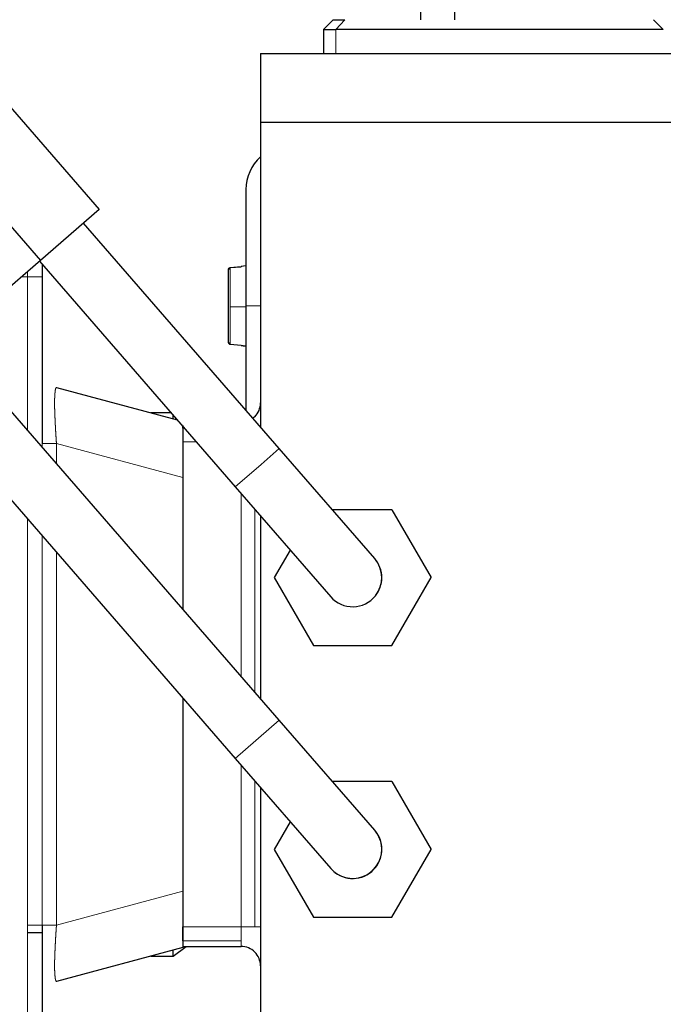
# Model space of a CAD drawing. Header units: inches. Extents: x 0 to 20790, y -12 to 14700.
# Tile 276 of 441: x 11422 to 11488, y 5840 to 5941. Entities that reach past the tile are written whole.
import ezdxf

# ---------------------------------------------------------------- set-up
doc = ezdxf.new("R2010")
doc.units = ezdxf.units.IN
doc.layers.add('1', color=7, linetype='Continuous', true_color=0xffffff)
doc.layers.add('254', color=7, linetype='Continuous', true_color=0xffffff)
doc.styles.add('latin_extended', font='simplex.shx')
doc.dimstyles.get("Standard").update_dxf_attribs({"dimtxt": 0.18, "dimasz": 0.18, "dimexe": 0.18, "dimexo": 0.0625, "dimgap": 0.09, "dimtad": 0, "dimtih": 1, "dimtoh": 1, "dimdec": 4, "dimzin": 0, "dimdsep": 46, "dimtxsty": 'Standard', "dimcen": 0.09, "dimadec": 0, "dimazin": 0, "dimtfac": 1, "dimtdec": 4, "dimtofl": 0, "dimtmove": 0, "dimatfit": 3, "dimfxl": 1, "dimtolj": 1, "dimtzin": 0, "dimarcsym": 0})

# ---------------------------------------------------------------- blocks, each defined once
blk = doc.blocks.new('_U11')
at = {"layer": '254', "color": 3, "linetype": 'Continuous', "lineweight": 13, "transparency": 16777216}
for p, q in [((10901.1, 7050.3), (12182.34, 7050.3)), ((12147.34, 6927.8), (12147.34, 4741.3)), ((10073.31, 4618.8), (12182.34, 4618.8))]:
    blk.add_line(p, q, dxfattribs=at)
at = {"layer": '254', "color": 3, "transparency": 16777216}
for points in [[(12167.76, 6927.8), (12126.92, 6927.8), (12147.34, 7050.3)], [(12126.92, 4741.3), (12167.76, 4741.3), (12147.34, 4618.8)]]:
    blk.add_solid(points, dxfattribs=at)
at = {"layer": 'Defpoints', "color": 0, "transparency": 16777216}
for p in [(10866.1, 7050.3), (10038.31, 4618.8), (12147.34, 4618.8)]:
    blk.add_point(p, dxfattribs=at)
at = {"layer": '254', "color": 2, "lineweight": 13, "transparency": 16777216, "insert": (11963.59, 5507.86), "char_height": 122.5, "attachment_point": 1, "rotation": 90, "style": 'latin_extended'}
blk.add_mtext('\\A1;2432', dxfattribs=at)

msp = doc.modelspace()

# ---------------------------------------------------------------- linework, layer by layer
at = {"layer": '1', "color": 2, "linetype": 'Continuous', "lineweight": 25}
for p, q in [((11462.81, 5999.297), (11462.81, 5941.296)), ((11466.31, 5942.797), (11466.31, 5941.297)), ((11453.81, 5941.297), (11452.81, 5940.297)), ((11453.81, 5941.297), (11455.002, 5941.297)), ((11487.81, 5940.297), (11486.81, 5941.297)), ((11452.81, 5940.297), (11452.81, 5937.797)), ((11452.81, 5940.297), (11454.074, 5940.297)), ((11487.81, 5940.297), (11454.074, 5940.297)), ((11446.31, 5937.797), (11446.31, 5930.697)), ((11419.858, 5933.061), (11429.688, 5921.73)), ((11446.31, 5930.697), (11446.31, 5899.324)), ((11413.815, 5927.818), (11423.645, 5916.488)), ((11444.81, 5923.797), (11444.81, 5911.797)), ((11429.688, 5921.73), (11423.645, 5916.488)), ((11448.247, 5897.093), (11428.081, 5920.337)), ((11423.645, 5916.488), (11414.127, 5908.231)), ((11423.549, 5916.406), (11443.714, 5893.161)), ((11423.81, 5916.105), (11423.81, 5914.796)), ((11443.192, 5915.742), (11444.31, 5915.841)), ((11444.31, 5915.811), (11443.192, 5915.712)), ((11444.81, 5915.915), (11444.31, 5915.872)), ((11423.81, 5914.796), (11423.81, 5898.357)), ((11444.81, 5911.797), (11444.81, 5901.054)), ((11448.247, 5869.093), (11414.221, 5908.314)), ((11443.192, 5907.851), (11444.31, 5907.752)), ((11409.689, 5904.383), (11443.714, 5865.161)), ((11425.292, 5903.399), (11437.722, 5900.069)), ((11437.09, 5900.796), (11435.006, 5900.796)), ((11437.31, 5900.18), (11437.31, 5900.544)), ((11445.724, 5900.382), (11445.537, 5900.217)), ((11438.31, 5899.211), (11438.31, 5899.391)), ((11438.31, 5899.211), (11438.31, 5897.797)), ((11438.31, 5897.797), (11438.31, 5894.115)), ((11458.076, 5885.762), (11448.247, 5897.093)), ((11438.31, 5894.116), (11438.31, 5880.547)), ((11443.714, 5893.161), (11453.544, 5881.831)), ((11459.851, 5890.797), (11453.709, 5890.797)), ((11459.851, 5890.797), (11463.893, 5883.797)), ((11446.31, 5890.168), (11446.31, 5871.325)), ((11449.37, 5886.642), (11447.727, 5883.797)), ((11447.727, 5883.797), (11451.768, 5876.797)), ((11459.851, 5876.797), (11463.893, 5883.797)), ((11451.768, 5876.797), (11459.851, 5876.797)), ((11438.31, 5871.391), (11438.31, 5851.477)), ((11458.076, 5857.762), (11448.247, 5869.093)), ((11443.714, 5865.161), (11453.544, 5853.831)), ((11446.31, 5862.17), (11446.31, 5814.897)), ((11459.851, 5862.797), (11453.709, 5862.797)), ((11459.851, 5862.797), (11463.893, 5855.797)), ((11449.37, 5858.642), (11447.727, 5855.797)), ((11447.727, 5855.797), (11451.768, 5848.797)), ((11459.851, 5848.797), (11463.893, 5855.797)), ((11438.31, 5851.478), (11438.31, 5847.797)), ((11451.768, 5848.797), (11459.851, 5848.797)), ((11438.31, 5846.382), (11438.31, 5847.797)), ((11423.81, 5847.236), (11423.81, 5830.796)), ((11438.31, 5845.682), (11425.292, 5842.194)), ((11437.31, 5844.796), (11438.643, 5845.797)), ((11438.31, 5846.382), (11438.31, 5845.797)), ((11438.31, 5845.797), (11444.31, 5845.797)), ((11435.006, 5844.796), (11437.31, 5844.796)), ((11437.31, 5844.796), (11437.31, 5845.414))]:
    msp.add_line(p, q, dxfattribs=at)
at = {"layer": '1', "color": 110, "linetype": 'Continuous', "lineweight": 13}
for p, q in [((11454.074, 5940.297), (11455.002, 5941.297)), ((11454.074, 5937.797), (11454.074, 5940.297)), ((11443.192, 5911.695), (11443.192, 5915.712)), ((11421.695, 5914.796), (11422.31, 5914.796)), ((11422.31, 5914.796), (11422.31, 5915.33)), ((11423.81, 5914.796), (11422.31, 5914.796)), ((11422.31, 5898.991), (11422.31, 5914.796)), ((11443.192, 5907.851), (11443.192, 5911.695)), ((11443.192, 5911.695), (11444.81, 5911.692)), ((11444.81, 5911.797), (11446.31, 5911.797)), ((11438.466, 5899.211), (11438.31, 5899.211)), ((11423.81, 5897.604), (11423.81, 5897.261)), ((11438.31, 5894.116), (11425.292, 5897.604)), ((11425.292, 5897.604), (11425.292, 5895.552)), ((11438.31, 5897.797), (11439.693, 5897.797)), ((11446.381, 5895.474), (11448.247, 5897.093)), ((11443.714, 5893.161), (11446.381, 5895.474)), ((11444.31, 5873.63), (11444.31, 5892.474)), ((11445.724, 5890.844), (11445.724, 5872.001)), ((11422.31, 5847.989), (11422.31, 5889.834)), ((11423.81, 5888.105), (11423.81, 5847.989)), ((11425.292, 5886.396), (11425.292, 5847.989)), ((11443.714, 5865.161), (11448.247, 5869.093)), ((11444.31, 5847.797), (11444.31, 5864.475)), ((11445.724, 5862.845), (11445.724, 5847.797)), ((11438.31, 5851.477), (11425.292, 5847.989)), ((11445.724, 5847.797), (11444.31, 5847.797)), ((11444.31, 5847.797), (11444.31, 5846.382)), ((11446.31, 5847.797), (11445.724, 5847.797)), ((11422.31, 5830.796), (11422.31, 5847.236)), ((11444.31, 5846.382), (11438.31, 5846.382)), ((11444.31, 5845.797), (11444.31, 5846.382))]:
    msp.add_line(p, q, dxfattribs=at)
at = {"layer": '1', "color": 2, "linetype": 'Continuous', "lineweight": 25}
for centre, radius, start, end in [((11449.31, 5923.797), 4.5, 131.81091, 180), ((11444.31, 5901.797), 2, 315, 0), ((11455.81, 5883.797), 3, 321.1187, 40.94308), ((11455.81, 5883.797), 3, 0, 40.94437), ((11455.81, 5883.797), 3, 321.11438, 0), ((11455.81, 5883.797), 3, 220.93745, 321.1187), ((11455.81, 5855.797), 3, 220.94234, 40.94234), ((11455.81, 5855.797), 3, 0, 40.94437), ((11455.81, 5855.797), 3, 220.93875, 0), ((11444.31, 5843.797), 2, 45, 90), ((11444.31, 5843.797), 2, 0, 45)]:
    msp.add_arc(centre, radius, start, end, dxfattribs=at)
for points, degree in [([(11446.31, 5937.797), (11494.31, 5937.797)], 1), ([(11494.31, 5930.697), (11446.31, 5930.697)], 1), ([(11444.31, 5915.87), (11444.31, 5915.865), (11444.31, 5915.845), (11444.31, 5915.811)], 3), ([(11443.01, 5908.083), (11443.01, 5915.541)], 1), ([(11443.01, 5908.052), (11443.01, 5908.169), (11443.01, 5909.057), (11443.01, 5911.692), (11443.01, 5914.377), (11443.01, 5915.35), (11443.01, 5915.51)], 3), ([(11444.31, 5907.752), (11444.31, 5907.727), (11444.31, 5907.718), (11444.31, 5907.723)], 3), ([(11444.31, 5907.722), (11444.81, 5907.678)], 1), ([(11438.31, 5851.477), (11438.31, 5850.311), (11438.31, 5848.203), (11438.31, 5846.569), (11438.31, 5845.682), (11438.31, 5845.682)], 2)]:
    msp.add_open_spline(points, degree=degree, dxfattribs=at)
for points, degree, knots in [([(11443.01, 5915.541), (11443.01, 5915.543), (11443.01, 5915.548), (11443.01, 5915.555), (11443.011, 5915.561), (11443.012, 5915.568), (11443.013, 5915.575), (11443.014, 5915.581), (11443.015, 5915.587), (11443.017, 5915.593), (11443.018, 5915.599), (11443.02, 5915.605), (11443.022, 5915.61), (11443.024, 5915.615), (11443.026, 5915.62), (11443.028, 5915.625), (11443.03, 5915.63), (11443.033, 5915.634), (11443.035, 5915.638), (11443.037, 5915.642), (11443.039, 5915.646), (11443.041, 5915.649), (11443.043, 5915.653), (11443.045, 5915.656), (11443.047, 5915.658), (11443.049, 5915.661), (11443.051, 5915.664), (11443.053, 5915.666), (11443.054, 5915.668), (11443.056, 5915.67), (11443.057, 5915.672), (11443.059, 5915.673), (11443.06, 5915.675), (11443.061, 5915.676), (11443.065, 5915.68), (11443.073, 5915.688), (11443.084, 5915.698), (11443.097, 5915.708), (11443.109, 5915.716), (11443.123, 5915.723), (11443.136, 5915.729), (11443.15, 5915.734), (11443.164, 5915.738), (11443.178, 5915.741), (11443.188, 5915.742), (11443.192, 5915.742)], 3, [0, 0, 0, 0, 0.0236378, 0.0469578, 0.0699295, 0.0925235, 0.1147114, 0.1364665, 0.157763, 0.1785769, 0.1988854, 0.2186675, 0.2379034, 0.2565751, 0.2746661, 0.292161, 0.3090462, 0.3253095, 0.3409396, 0.3559269, 0.3702628, 0.3839397, 0.396951, 0.4092913, 0.4209557, 0.4319402, 0.4422416, 0.4518571, 0.4607847, 0.4690225, 0.4765693, 0.4834241, 0.4895863, 0.4950553, 0.499831, 0.5515189, 0.6032063, 0.6547462, 0.7059934, 0.7568065, 0.807051, 0.8566012, 0.9053424, 0.9531717, 1, 1, 1, 1]), ([(11443.192, 5915.712), (11443.19, 5915.711), (11443.185, 5915.711), (11443.178, 5915.71), (11443.171, 5915.709), (11443.163, 5915.707), (11443.156, 5915.705), (11443.148, 5915.703), (11443.141, 5915.7), (11443.134, 5915.697), (11443.127, 5915.694), (11443.12, 5915.691), (11443.113, 5915.687), (11443.106, 5915.683), (11443.099, 5915.679), (11443.092, 5915.674), (11443.086, 5915.669), (11443.08, 5915.664), (11443.074, 5915.658), (11443.068, 5915.653), (11443.063, 5915.648), (11443.06, 5915.644), (11443.057, 5915.641), (11443.054, 5915.637), (11443.051, 5915.633), (11443.047, 5915.627), (11443.043, 5915.621), (11443.038, 5915.614), (11443.034, 5915.606), (11443.029, 5915.597), (11443.025, 5915.587), (11443.021, 5915.576), (11443.017, 5915.564), (11443.014, 5915.552), (11443.012, 5915.538), (11443.01, 5915.524), (11443.01, 5915.515), (11443.01, 5915.51)], 3, [0, 0, 0, 0, 0.0244363, 0.0491593, 0.0741576, 0.0994186, 0.1249288, 0.1506737, 0.1766377, 0.2028043, 0.2291564, 0.2556757, 0.2823435, 0.3091403, 0.336046, 0.3630402, 0.3901021, 0.4172106, 0.4443443, 0.4714821, 0.4986028, 0.5093044, 0.5229555, 0.5395508, 0.5590799, 0.5815247, 0.6068572, 0.6350362, 0.666005, 0.6996875, 0.7359859, 0.7747782, 0.8159157, 0.8592226, 0.9044957, 0.9515056, 1, 1, 1, 1]), ([(11443.193, 5907.881), (11443.19, 5907.882), (11443.185, 5907.882), (11443.178, 5907.883), (11443.171, 5907.884), (11443.163, 5907.886), (11443.156, 5907.888), (11443.149, 5907.89), (11443.141, 5907.893), (11443.134, 5907.896), (11443.127, 5907.899), (11443.12, 5907.902), (11443.113, 5907.906), (11443.106, 5907.91), (11443.099, 5907.914), (11443.092, 5907.919), (11443.086, 5907.924), (11443.08, 5907.929), (11443.074, 5907.935), (11443.068, 5907.94), (11443.064, 5907.945), (11443.06, 5907.949), (11443.057, 5907.952), (11443.054, 5907.956), (11443.051, 5907.96), (11443.047, 5907.966), (11443.043, 5907.972), (11443.038, 5907.979), (11443.034, 5907.987), (11443.029, 5907.996), (11443.025, 5908.006), (11443.021, 5908.017), (11443.017, 5908.029), (11443.014, 5908.041), (11443.012, 5908.055), (11443.01, 5908.069), (11443.01, 5908.078), (11443.01, 5908.083)], 3, [0, 0, 0, 0, 0.0244745, 0.0492329, 0.0742634, 0.0995535, 0.1250891, 0.1508557, 0.1768374, 0.2030176, 0.2293788, 0.2559028, 0.2825704, 0.3093623, 0.3362581, 0.3632373, 0.390279, 0.4173622, 0.4444654, 0.4715675, 0.4986472, 0.5093681, 0.5230353, 0.5396438, 0.5591831, 0.5816351, 0.6069718, 0.6351523, 0.6661195, 0.6997976, 0.7360888, 0.7748709, 0.8159955, 0.8592866, 0.904541, 0.9515296, 1, 1, 1, 1]), ([(11443.01, 5908.052), (11443.01, 5908.05), (11443.01, 5908.045), (11443.01, 5908.038), (11443.011, 5908.032), (11443.012, 5908.025), (11443.013, 5908.018), (11443.014, 5908.012), (11443.015, 5908.006), (11443.017, 5908), (11443.018, 5907.994), (11443.02, 5907.988), (11443.022, 5907.983), (11443.024, 5907.978), (11443.026, 5907.973), (11443.028, 5907.968), (11443.03, 5907.963), (11443.033, 5907.959), (11443.035, 5907.955), (11443.037, 5907.951), (11443.039, 5907.947), (11443.041, 5907.944), (11443.043, 5907.94), (11443.045, 5907.937), (11443.047, 5907.935), (11443.049, 5907.932), (11443.051, 5907.929), (11443.053, 5907.927), (11443.054, 5907.925), (11443.056, 5907.923), (11443.057, 5907.921), (11443.059, 5907.92), (11443.06, 5907.918), (11443.061, 5907.917), (11443.065, 5907.913), (11443.073, 5907.905), (11443.084, 5907.895), (11443.097, 5907.885), (11443.109, 5907.877), (11443.123, 5907.87), (11443.136, 5907.864), (11443.15, 5907.859), (11443.164, 5907.855), (11443.178, 5907.852), (11443.188, 5907.851), (11443.192, 5907.851)], 3, [0, 0, 0, 0, 0.0236378, 0.0469578, 0.0699295, 0.0925235, 0.1147114, 0.1364665, 0.157763, 0.1785769, 0.1988854, 0.2186675, 0.2379034, 0.2565751, 0.2746661, 0.292161, 0.3090462, 0.3253095, 0.3409396, 0.3559269, 0.3702628, 0.3839397, 0.396951, 0.4092913, 0.4209557, 0.4319402, 0.4422416, 0.4518571, 0.4607847, 0.4690225, 0.4765693, 0.4834241, 0.4895863, 0.4950553, 0.499831, 0.5515189, 0.6032063, 0.6547462, 0.7059934, 0.7568065, 0.807051, 0.8566012, 0.9053424, 0.9531717, 1, 1, 1, 1]), ([(11438.31, 5899.49), (11438.31, 5899.069), (11438.31, 5897.467), (11438.31, 5895.305), (11438.31, 5894.116)], 2, [0, 0, 0, 0.3333194, 0.6666597, 1, 1, 1]), ([(11423.81, 5898.357), (11423.81, 5898.268), (11423.81, 5898.099), (11423.81, 5897.848), (11423.81, 5897.685), (11423.81, 5897.604)], 3, [0, 0, 0, 0, 0.355, 0.675, 1, 1, 1, 1]), ([(11423.81, 5847.989), (11423.81, 5847.9), (11423.81, 5847.73), (11423.81, 5847.479), (11423.81, 5847.318), (11423.81, 5847.236)], 3, [0, 0, 0, 0, 0.3550081, 0.6750154, 1, 1, 1, 1]), ([(11422.31, 5847.236), (11422.506, 5847.236), (11422.899, 5847.236), (11423.398, 5847.236), (11423.732, 5847.236), (11423.81, 5847.236), (11423.81, 5847.236)], 3, [0, 0, 0, 0, 0.2504379, 0.5008758, 0.7513138, 1, 1, 1, 1])]:
    msp.add_open_spline(points, degree=degree, knots=knots, dxfattribs=at)
at = {"layer": '1', "color": 110, "linetype": 'Continuous', "lineweight": 13}
for points, knots in [([(11425.292, 5903.399), (11425.291, 5903.4), (11425.289, 5903.4), (11425.286, 5903.4), (11425.283, 5903.401), (11425.28, 5903.401), (11425.278, 5903.4), (11425.275, 5903.4), (11425.272, 5903.399), (11425.269, 5903.398), (11425.266, 5903.396), (11425.264, 5903.395), (11425.261, 5903.393), (11425.258, 5903.391), (11425.256, 5903.389), (11425.253, 5903.386), (11425.25, 5903.383), (11425.248, 5903.38), (11425.245, 5903.377), (11425.243, 5903.373), (11425.24, 5903.37), (11425.238, 5903.366), (11425.235, 5903.361), (11425.233, 5903.357), (11425.231, 5903.352), (11425.228, 5903.347), (11425.226, 5903.342), (11425.224, 5903.336), (11425.221, 5903.331), (11425.219, 5903.325), (11425.217, 5903.318), (11425.215, 5903.312), (11425.212, 5903.305), (11425.21, 5903.298), (11425.208, 5903.291), (11425.206, 5903.284), (11425.204, 5903.276), (11425.202, 5903.269), (11425.2, 5903.261), (11425.198, 5903.252), (11425.195, 5903.244), (11425.193, 5903.235), (11425.191, 5903.226), (11425.189, 5903.217), (11425.188, 5903.208), (11425.186, 5903.198), (11425.184, 5903.188), (11425.182, 5903.178), (11425.18, 5903.168), (11425.178, 5903.157), (11425.176, 5903.147), (11425.174, 5903.136), (11425.173, 5903.125), (11425.171, 5903.113), (11425.169, 5903.102), (11425.167, 5903.09), (11425.166, 5903.078), (11425.164, 5903.066), (11425.162, 5903.053), (11425.16, 5903.041), (11425.159, 5903.028), (11425.157, 5903.015), (11425.156, 5903.002), (11425.154, 5902.989), (11425.152, 5902.975), (11425.151, 5902.961), (11425.149, 5902.947), (11425.148, 5902.933), (11425.146, 5902.919), (11425.145, 5902.905), (11425.143, 5902.89), (11425.142, 5902.875), (11425.14, 5902.86), (11425.139, 5902.845), (11425.138, 5902.829), (11425.136, 5902.814), (11425.135, 5902.798), (11425.133, 5902.782), (11425.132, 5902.766), (11425.131, 5902.75), (11425.13, 5902.733), (11425.128, 5902.717), (11425.127, 5902.7), (11425.126, 5902.683), (11425.125, 5902.666), (11425.123, 5902.649), (11425.122, 5902.631), (11425.121, 5902.613), (11425.12, 5902.596), (11425.119, 5902.578), (11425.118, 5902.56), (11425.117, 5902.542), (11425.116, 5902.523), (11425.115, 5902.505), (11425.114, 5902.486), (11425.113, 5902.467), (11425.112, 5902.448), (11425.111, 5902.429), (11425.11, 5902.41), (11425.109, 5902.391), (11425.108, 5902.371), (11425.108, 5902.352), (11425.107, 5902.332), (11425.106, 5902.312), (11425.105, 5902.292), (11425.105, 5902.272), (11425.104, 5902.252), (11425.103, 5902.231), (11425.103, 5902.211), (11425.102, 5902.19), (11425.101, 5902.169), (11425.101, 5902.148), (11425.1, 5902.127), (11425.1, 5902.106), (11425.099, 5902.085), (11425.099, 5902.064), (11425.099, 5902.042), (11425.098, 5902.021), (11425.098, 5901.999), (11425.098, 5901.977), (11425.097, 5901.956), (11425.097, 5901.934), (11425.097, 5901.912), (11425.097, 5901.889), (11425.097, 5901.867), (11425.096, 5901.845), (11425.096, 5901.822), (11425.096, 5901.8), (11425.096, 5901.777), (11425.096, 5901.754), (11425.096, 5901.731), (11425.096, 5901.708), (11425.097, 5901.685), (11425.097, 5901.661), (11425.097, 5901.638), (11425.097, 5901.614), (11425.097, 5901.59), (11425.098, 5901.566), (11425.098, 5901.541), (11425.098, 5901.516), (11425.099, 5901.492), (11425.099, 5901.467), (11425.099, 5901.441), (11425.1, 5901.416), (11425.1, 5901.39), (11425.101, 5901.365), (11425.101, 5901.339), (11425.102, 5901.313), (11425.103, 5901.286), (11425.103, 5901.26), (11425.104, 5901.233), (11425.105, 5901.206), (11425.105, 5901.179), (11425.106, 5901.152), (11425.107, 5901.124), (11425.108, 5901.097), (11425.108, 5901.069), (11425.109, 5901.041), (11425.11, 5901.013), (11425.111, 5900.985), (11425.112, 5900.956), (11425.113, 5900.928), (11425.114, 5900.899), (11425.115, 5900.87), (11425.116, 5900.84), (11425.117, 5900.811), (11425.118, 5900.781), (11425.119, 5900.752), (11425.12, 5900.722), (11425.121, 5900.692), (11425.122, 5900.662), (11425.123, 5900.631), (11425.125, 5900.601), (11425.126, 5900.57), (11425.127, 5900.539), (11425.128, 5900.508), (11425.13, 5900.477), (11425.131, 5900.445), (11425.132, 5900.414), (11425.133, 5900.382), (11425.135, 5900.35), (11425.136, 5900.318), (11425.138, 5900.286), (11425.139, 5900.253), (11425.14, 5900.221), (11425.142, 5900.188), (11425.143, 5900.155), (11425.145, 5900.122), (11425.146, 5900.089), (11425.148, 5900.056), (11425.149, 5900.022), (11425.151, 5899.989), (11425.152, 5899.955), (11425.154, 5899.921), (11425.156, 5899.887), (11425.157, 5899.853), (11425.159, 5899.819), (11425.16, 5899.784), (11425.162, 5899.749), (11425.164, 5899.715), (11425.166, 5899.68), (11425.167, 5899.645), (11425.169, 5899.61), (11425.171, 5899.574), (11425.173, 5899.539), (11425.174, 5899.504), (11425.176, 5899.468), (11425.178, 5899.432), (11425.18, 5899.396), (11425.182, 5899.36), (11425.184, 5899.324), (11425.186, 5899.288), (11425.188, 5899.251), (11425.189, 5899.215), (11425.191, 5899.178), (11425.193, 5899.142), (11425.195, 5899.105), (11425.198, 5899.068), (11425.2, 5899.031), (11425.202, 5898.994), (11425.204, 5898.956), (11425.206, 5898.919), (11425.208, 5898.882), (11425.21, 5898.844), (11425.212, 5898.807), (11425.215, 5898.769), (11425.217, 5898.731), (11425.219, 5898.693), (11425.221, 5898.655), (11425.224, 5898.617), (11425.226, 5898.579), (11425.228, 5898.541), (11425.231, 5898.502), (11425.233, 5898.464), (11425.235, 5898.425), (11425.238, 5898.387), (11425.24, 5898.348), (11425.243, 5898.31), (11425.245, 5898.271), (11425.248, 5898.232), (11425.25, 5898.193), (11425.253, 5898.154), (11425.256, 5898.115), (11425.258, 5898.076), (11425.261, 5898.037), (11425.264, 5897.998), (11425.266, 5897.959), (11425.269, 5897.919), (11425.272, 5897.88), (11425.275, 5897.841), (11425.278, 5897.801), (11425.28, 5897.762), (11425.283, 5897.722), (11425.286, 5897.683), (11425.289, 5897.643), (11425.291, 5897.617), (11425.292, 5897.604)], [0, 0, 0, 0, 0.0043093, 0.0086146, 0.0129157, 0.0172126, 0.0215054, 0.0257938, 0.030078, 0.0343578, 0.0386331, 0.042904, 0.0471704, 0.0514321, 0.0556893, 0.0599418, 0.0641896, 0.0684325, 0.0726707, 0.076904, 0.0811323, 0.0853557, 0.089574, 0.0937873, 0.0979954, 0.1021984, 0.1063962, 0.1105886, 0.1147758, 0.1189575, 0.1231339, 0.1273048, 0.1314701, 0.13563, 0.1397841, 0.1439327, 0.1480755, 0.1522126, 0.1563439, 0.1604693, 0.1645889, 0.1687025, 0.1728102, 0.1769118, 0.1810073, 0.1850968, 0.1891801, 0.1932572, 0.197328, 0.2013926, 0.2054508, 0.2095027, 0.2135482, 0.2175872, 0.2216198, 0.2256458, 0.2296653, 0.2336781, 0.2376844, 0.2416839, 0.2456767, 0.2496628, 0.2536421, 0.2576146, 0.2615802, 0.2655389, 0.2694907, 0.2734355, 0.2773734, 0.2813042, 0.285228, 0.2891447, 0.2930542, 0.2969567, 0.3008519, 0.30474, 0.3086208, 0.3124943, 0.3163606, 0.3202196, 0.3240712, 0.3279155, 0.3317524, 0.3355819, 0.3394039, 0.3432185, 0.3470256, 0.3508253, 0.3546174, 0.358402, 0.362179, 0.3659485, 0.3697103, 0.3734646, 0.3772113, 0.3809503, 0.3846817, 0.3884054, 0.3921214, 0.3958298, 0.3995304, 0.4032234, 0.4069086, 0.4105861, 0.4142558, 0.4179178, 0.4215721, 0.4252186, 0.4288573, 0.4324883, 0.4361115, 0.439727, 0.4433346, 0.4469345, 0.4505266, 0.4541109, 0.4576874, 0.4612562, 0.4648171, 0.4683703, 0.4719158, 0.4754535, 0.4789834, 0.4825055, 0.48602, 0.4895266, 0.4930256, 0.4965168, 0.5000003, 0.5034838, 0.5069751, 0.510474, 0.5139807, 0.5174951, 0.5210173, 0.5245472, 0.5280848, 0.5316303, 0.5351835, 0.5387445, 0.5423132, 0.5458898, 0.5494741, 0.5530662, 0.556666, 0.5602737, 0.5638891, 0.5675123, 0.5711433, 0.574782, 0.5784285, 0.5820828, 0.5857448, 0.5894146, 0.5930921, 0.5967773, 0.6004702, 0.6041709, 0.6078792, 0.6115953, 0.615319, 0.6190503, 0.6227893, 0.626536, 0.6302903, 0.6340521, 0.6378216, 0.6415986, 0.6453832, 0.6491753, 0.652975, 0.6567821, 0.6605967, 0.6644187, 0.6682482, 0.6720851, 0.6759294, 0.679781, 0.68364, 0.6875062, 0.6913798, 0.6952606, 0.6991486, 0.7030439, 0.7069463, 0.7108559, 0.7147726, 0.7186963, 0.7226272, 0.726565, 0.7305098, 0.7344616, 0.7384203, 0.7423859, 0.7463584, 0.7503377, 0.7543238, 0.7583166, 0.7623161, 0.7663223, 0.7703352, 0.7743547, 0.7783807, 0.7824132, 0.7864523, 0.7904977, 0.7945496, 0.7986079, 0.8026724, 0.8067433, 0.8108204, 0.8149036, 0.8189931, 0.8230886, 0.8271902, 0.8312979, 0.8354115, 0.839531, 0.8436565, 0.8477877, 0.8519248, 0.8560676, 0.8602162, 0.8643704, 0.8685302, 0.8726955, 0.8768664, 0.8810427, 0.8852245, 0.8894116, 0.8936041, 0.8978018, 0.9020048, 0.9062129, 0.9104262, 0.9146445, 0.9188679, 0.9230962, 0.9273295, 0.9315676, 0.9358106, 0.9400584, 0.9443108, 0.948568, 0.9528298, 0.9570961, 0.961367, 0.9656423, 0.9699221, 0.9742062, 0.9784947, 0.9827874, 0.9870844, 0.9913855, 0.9956907, 1, 1, 1, 1]), ([(11423.81, 5897.604), (11423.811, 5897.604), (11423.861, 5897.604), (11424.172, 5897.604), (11424.743, 5897.604), (11425.152, 5897.604), (11425.292, 5897.604)], [0, 0, 0, 0, 0.1603153, 0.4961892, 0.8320631, 1, 1, 1, 1]), ([(11422.31, 5847.236), (11422.31, 5847.318), (11422.31, 5847.48), (11422.31, 5847.731), (11422.31, 5847.9), (11422.31, 5847.989)], [0, 0, 0, 0, 0.325, 0.645, 1, 1, 1, 1]), ([(11425.292, 5847.989), (11425.291, 5847.976), (11425.289, 5847.95), (11425.286, 5847.91), (11425.283, 5847.871), (11425.28, 5847.831), (11425.278, 5847.792), (11425.275, 5847.752), (11425.272, 5847.713), (11425.269, 5847.674), (11425.266, 5847.634), (11425.264, 5847.595), (11425.261, 5847.556), (11425.258, 5847.517), (11425.256, 5847.478), (11425.253, 5847.439), (11425.25, 5847.4), (11425.248, 5847.361), (11425.245, 5847.322), (11425.243, 5847.283), (11425.24, 5847.245), (11425.238, 5847.206), (11425.235, 5847.168), (11425.233, 5847.129), (11425.231, 5847.091), (11425.228, 5847.052), (11425.226, 5847.014), (11425.224, 5846.976), (11425.221, 5846.938), (11425.219, 5846.9), (11425.217, 5846.862), (11425.215, 5846.824), (11425.212, 5846.786), (11425.21, 5846.749), (11425.208, 5846.711), (11425.206, 5846.674), (11425.204, 5846.636), (11425.202, 5846.599), (11425.2, 5846.562), (11425.198, 5846.525), (11425.195, 5846.488), (11425.193, 5846.451), (11425.191, 5846.415), (11425.189, 5846.378), (11425.188, 5846.342), (11425.186, 5846.305), (11425.184, 5846.269), (11425.182, 5846.233), (11425.18, 5846.197), (11425.178, 5846.161), (11425.176, 5846.125), (11425.174, 5846.089), (11425.173, 5846.054), (11425.171, 5846.018), (11425.169, 5845.983), (11425.167, 5845.948), (11425.166, 5845.913), (11425.164, 5845.878), (11425.162, 5845.843), (11425.16, 5845.809), (11425.159, 5845.774), (11425.157, 5845.74), (11425.156, 5845.706), (11425.154, 5845.672), (11425.152, 5845.638), (11425.151, 5845.604), (11425.149, 5845.571), (11425.148, 5845.537), (11425.146, 5845.504), (11425.145, 5845.471), (11425.143, 5845.438), (11425.142, 5845.405), (11425.14, 5845.372), (11425.139, 5845.34), (11425.138, 5845.307), (11425.136, 5845.275), (11425.135, 5845.243), (11425.133, 5845.211), (11425.132, 5845.179), (11425.131, 5845.148), (11425.13, 5845.116), (11425.128, 5845.085), (11425.127, 5845.054), (11425.126, 5845.023), (11425.125, 5844.992), (11425.123, 5844.962), (11425.122, 5844.931), (11425.121, 5844.901), (11425.12, 5844.871), (11425.119, 5844.841), (11425.118, 5844.811), (11425.117, 5844.782), (11425.116, 5844.753), (11425.115, 5844.723), (11425.114, 5844.694), (11425.113, 5844.665), (11425.112, 5844.637), (11425.111, 5844.608), (11425.11, 5844.58), (11425.109, 5844.552), (11425.108, 5844.524), (11425.108, 5844.496), (11425.107, 5844.468), (11425.106, 5844.441), (11425.105, 5844.414), (11425.105, 5844.387), (11425.104, 5844.36), (11425.103, 5844.333), (11425.103, 5844.307), (11425.102, 5844.28), (11425.101, 5844.254), (11425.101, 5844.228), (11425.1, 5844.203), (11425.1, 5844.177), (11425.099, 5844.152), (11425.099, 5844.126), (11425.099, 5844.101), (11425.098, 5844.077), (11425.098, 5844.052), (11425.098, 5844.027), (11425.097, 5844.003), (11425.097, 5843.979), (11425.097, 5843.955), (11425.097, 5843.931), (11425.097, 5843.908), (11425.096, 5843.885), (11425.096, 5843.861), (11425.096, 5843.839), (11425.096, 5843.816), (11425.096, 5843.793), (11425.096, 5843.771), (11425.096, 5843.748), (11425.097, 5843.726), (11425.097, 5843.704), (11425.097, 5843.681), (11425.097, 5843.659), (11425.097, 5843.637), (11425.098, 5843.616), (11425.098, 5843.594), (11425.098, 5843.572), (11425.099, 5843.551), (11425.099, 5843.529), (11425.099, 5843.508), (11425.1, 5843.487), (11425.1, 5843.465), (11425.101, 5843.445), (11425.101, 5843.424), (11425.102, 5843.403), (11425.103, 5843.382), (11425.103, 5843.362), (11425.104, 5843.341), (11425.105, 5843.321), (11425.105, 5843.301), (11425.106, 5843.281), (11425.107, 5843.261), (11425.108, 5843.241), (11425.108, 5843.222), (11425.109, 5843.202), (11425.11, 5843.183), (11425.111, 5843.164), (11425.112, 5843.145), (11425.113, 5843.126), (11425.114, 5843.107), (11425.115, 5843.088), (11425.116, 5843.07), (11425.117, 5843.051), (11425.118, 5843.033), (11425.119, 5843.015), (11425.12, 5842.997), (11425.121, 5842.979), (11425.122, 5842.962), (11425.123, 5842.944), (11425.125, 5842.927), (11425.126, 5842.91), (11425.127, 5842.893), (11425.128, 5842.876), (11425.13, 5842.86), (11425.131, 5842.843), (11425.132, 5842.827), (11425.133, 5842.811), (11425.135, 5842.795), (11425.136, 5842.779), (11425.138, 5842.764), (11425.139, 5842.748), (11425.14, 5842.733), (11425.142, 5842.718), (11425.143, 5842.703), (11425.145, 5842.688), (11425.146, 5842.674), (11425.148, 5842.66), (11425.149, 5842.645), (11425.151, 5842.632), (11425.152, 5842.618), (11425.154, 5842.604), (11425.156, 5842.591), (11425.157, 5842.578), (11425.159, 5842.565), (11425.16, 5842.552), (11425.162, 5842.539), (11425.164, 5842.527), (11425.166, 5842.515), (11425.167, 5842.503), (11425.169, 5842.491), (11425.171, 5842.48), (11425.173, 5842.468), (11425.174, 5842.457), (11425.176, 5842.446), (11425.178, 5842.436), (11425.18, 5842.425), (11425.182, 5842.415), (11425.184, 5842.405), (11425.186, 5842.395), (11425.188, 5842.385), (11425.189, 5842.376), (11425.191, 5842.367), (11425.193, 5842.358), (11425.195, 5842.349), (11425.198, 5842.341), (11425.2, 5842.332), (11425.202, 5842.324), (11425.204, 5842.317), (11425.206, 5842.309), (11425.208, 5842.302), (11425.21, 5842.295), (11425.212, 5842.288), (11425.215, 5842.281), (11425.217, 5842.275), (11425.219, 5842.268), (11425.221, 5842.262), (11425.224, 5842.257), (11425.226, 5842.251), (11425.228, 5842.246), (11425.231, 5842.241), (11425.233, 5842.236), (11425.235, 5842.232), (11425.238, 5842.227), (11425.24, 5842.223), (11425.243, 5842.22), (11425.245, 5842.216), (11425.248, 5842.213), (11425.25, 5842.21), (11425.253, 5842.207), (11425.256, 5842.204), (11425.258, 5842.202), (11425.261, 5842.2), (11425.264, 5842.198), (11425.266, 5842.197), (11425.269, 5842.195), (11425.272, 5842.194), (11425.275, 5842.193), (11425.278, 5842.193), (11425.28, 5842.192), (11425.283, 5842.192), (11425.286, 5842.193), (11425.289, 5842.193), (11425.291, 5842.193), (11425.292, 5842.194)], [0, 0, 0, 0, 0.0043093, 0.0086146, 0.0129157, 0.0172126, 0.0215054, 0.0257939, 0.030078, 0.0343578, 0.0386331, 0.042904, 0.0471704, 0.0514322, 0.0556893, 0.0599418, 0.0641896, 0.0684326, 0.0726707, 0.076904, 0.0811324, 0.0853557, 0.0895741, 0.0937873, 0.0979955, 0.1021985, 0.1063962, 0.1105887, 0.1147758, 0.1189576, 0.1231339, 0.1273048, 0.1314702, 0.13563, 0.1397842, 0.1439328, 0.1480756, 0.1522127, 0.156344, 0.1604694, 0.164589, 0.1687026, 0.1728102, 0.1769119, 0.1810074, 0.1850969, 0.1891802, 0.1932573, 0.1973281, 0.2013927, 0.2054509, 0.2095028, 0.2135483, 0.2175873, 0.2216199, 0.2256459, 0.2296654, 0.2336783, 0.2376845, 0.241684, 0.2456769, 0.2496629, 0.2536422, 0.2576147, 0.2615803, 0.265539, 0.2694908, 0.2734357, 0.2773735, 0.2813044, 0.2852281, 0.2891448, 0.2930544, 0.2969568, 0.3008521, 0.3047401, 0.3086209, 0.3124945, 0.3163608, 0.3202198, 0.3240714, 0.3279157, 0.3317526, 0.335582, 0.3394041, 0.3432187, 0.3470258, 0.3508255, 0.3546176, 0.3584022, 0.3621792, 0.3659487, 0.3697105, 0.3734648, 0.3772115, 0.3809505, 0.3846819, 0.3884056, 0.3921216, 0.39583, 0.3995306, 0.4032236, 0.4069088, 0.4105863, 0.414256, 0.4179181, 0.4215723, 0.4252188, 0.4288576, 0.4324885, 0.4361117, 0.4397272, 0.4433348, 0.4469347, 0.4505268, 0.4541111, 0.4576876, 0.4612564, 0.4648174, 0.4683706, 0.471916, 0.4754537, 0.4789836, 0.4825058, 0.4860202, 0.4895269, 0.4930258, 0.496517, 0.5000006, 0.5034841, 0.5069753, 0.5104742, 0.5139809, 0.5174953, 0.5210175, 0.5245474, 0.5280851, 0.5316305, 0.5351837, 0.5387447, 0.5423134, 0.54589, 0.5494743, 0.5530664, 0.5566662, 0.5602739, 0.5638893, 0.5675125, 0.5711435, 0.5747822, 0.5784287, 0.582083, 0.585745, 0.5894148, 0.5930922, 0.5967775, 0.6004704, 0.604171, 0.6078794, 0.6115954, 0.6153191, 0.6190505, 0.6227895, 0.6265362, 0.6302904, 0.6340523, 0.6378218, 0.6415988, 0.6453834, 0.6491755, 0.6529751, 0.6567822, 0.6605968, 0.6644189, 0.6682484, 0.6720852, 0.6759295, 0.6797811, 0.6836401, 0.6875064, 0.6913799, 0.6952607, 0.6991488, 0.703044, 0.7069464, 0.710856, 0.7147727, 0.7186965, 0.7226273, 0.7265651, 0.7305099, 0.7344617, 0.7384204, 0.7423861, 0.7463585, 0.7503378, 0.7543239, 0.7583167, 0.7623162, 0.7663224, 0.7703353, 0.7743548, 0.7783808, 0.7824133, 0.7864523, 0.7904978, 0.7945497, 0.7986079, 0.8026725, 0.8067433, 0.8108204, 0.8149037, 0.8189931, 0.8230887, 0.8271903, 0.8312979, 0.8354116, 0.8395311, 0.8436565, 0.8477878, 0.8519249, 0.8560677, 0.8602162, 0.8643704, 0.8685302, 0.8726956, 0.8768665, 0.8810428, 0.8852246, 0.8894117, 0.8936041, 0.8978019, 0.9020048, 0.906213, 0.9104262, 0.9146446, 0.9188679, 0.9230963, 0.9273295, 0.9315677, 0.9358106, 0.9400584, 0.9443109, 0.948568, 0.9528298, 0.9570961, 0.961367, 0.9656423, 0.9699221, 0.9742062, 0.9784947, 0.9827874, 0.9870844, 0.9913855, 0.9956907, 1, 1, 1, 1])]:
    msp.add_open_spline(points, degree=3, knots=knots, dxfattribs=at)
for points, weights, knots in [([(11422.31, 5847.989), (11422.927, 5847.989), (11423.365, 5847.989), (11423.804, 5847.989), (11423.81, 5847.989)], [0.853558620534, 0.85442855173, 1, 0.85442855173, 0.853558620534], [0, 0, 0, 0.5, 0.5, 1, 1, 1]), ([(11423.81, 5847.989), (11423.817, 5847.989), (11424.223, 5847.989), (11424.637, 5847.989), (11425.292, 5847.989)], [0.857798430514, 0.878486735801, 1, 0.876726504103, 0.857220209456], [0, 0, 0, 0.4964046, 0.4964046, 1, 1, 1])]:
    msp.add_rational_spline(points, weights, degree=2, knots=knots, dxfattribs=at)
msp.add_open_spline([(11438.31, 5847.797), (11444.31, 5847.797)], degree=1, dxfattribs=at)

# ---------------------------------------------------------------- dimensions: what is measured, and where the dimension line sits
at = {"layer": '254', "color": 2, "linetype": 'Continuous', "lineweight": 13}
dim = msp.add_linear_dim(base=(12147.341658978, 4618.796493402), p1=(10866.10138985, 7050.296493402), p2=(10038.309914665, 4618.796493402), angle=90, dimstyle='Standard', override={"dimscale": 35, "dimtxt": 3.5, "dimasz": 3.5, "dimexe": 1, "dimexo": 1, "dimgap": 1.75, "dimtad": 1, "dimtih": 0, "dimtoh": 0, "dimdec": 0, "dimlfac": 1, "dimzin": 8, "dimdsep": 46, "dimlunit": 2, "dimtxsty": 'latin_extended', "dimsah": 1, "dimse1": 0, "dimse2": 0, "dimsd1": 0, "dimsd2": 0, "dimclrd": 3, "dimclre": 3, "dimclrt": 2, "dimtol": 0, "dimtm": -0.1, "dimtfac": 0.714286, "dimtdec": 3, "dimtofl": 1, "dimtmove": 0, "dimtzin": 8, "dimlwd": 13, "dimlwe": 13}, dxfattribs=at)
dim.commit()
dim.dimension.update_dxf_attribs({"geometry": '_U11', "text_midpoint": (12147.341658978, 5723.693359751), "dimtype": 160})

doc.saveas('drawing.dxf')
